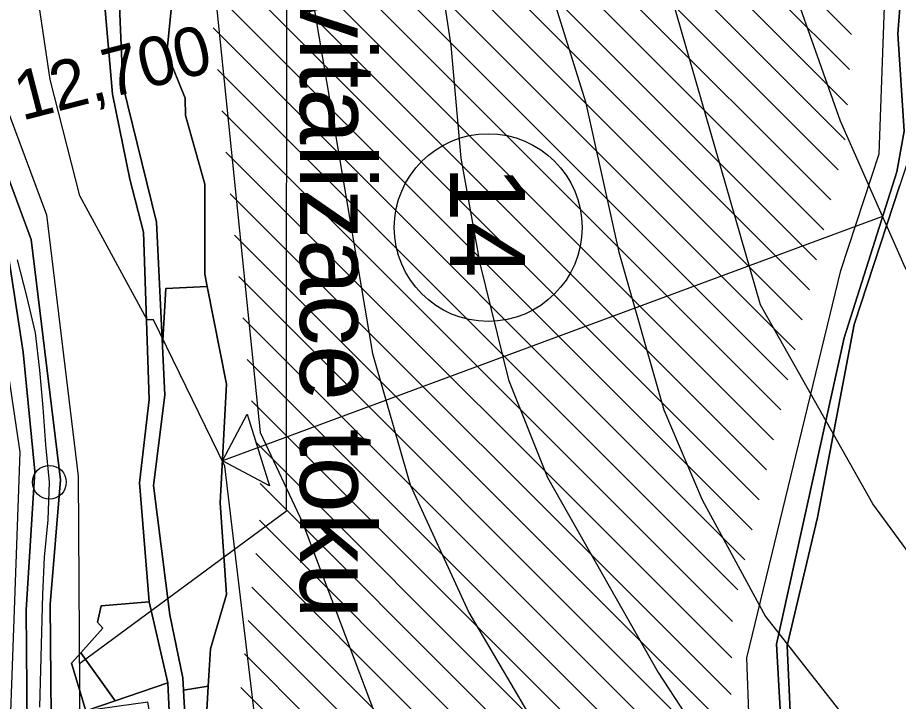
# Model space of a CAD drawing. Extents: x -510989 to -501240, y -1184665 to -1176089.
# Drawn here: x -509891.4 to -509656.8, y -1178516.6 to -1178334.5 of the extents above; entities that cross this region are included whole.
import ezdxf

# ---------------------------------------------------------------- set-up
doc = ezdxf.new("R2010")
doc.units = 0
for name, color, linetype in [('NAVRH_revitalizace_toku', 7, 'Continuous'), ('orna_puda', 7, 'Continuous'), ('ostatni_plocha_x_neplodna_puda', 7, 'Continuous'), ('ostatni_plocha_x_ostatni_komunikace', 7, 'Continuous'), ('STAV_erozne_ohrozene_plochy', 7, 'Continuous'), ('STAV_odtokove_linie', 7, 'Continuous'), ('STAV_systematicke_odvodneni', 7, 'Continuous'), ('trasovani_toku', 7, 'Continuous'), ('trvaly_travni_porost', 7, 'Continuous'), ('vodni_plocha_x_vodni_tok_v_koryte_umelem', 7, 'Continuous'), ('vrstevnice_01', 7, 'Continuous'), ('vrstevnice_02', 7, 'Continuous')]:
    doc.layers.add(name, color=color, linetype=linetype)

msp = doc.modelspace()

# ---------------------------------------------------------------- linework, layer by layer
at = {"layer": 'NAVRH_revitalizace_toku'}
for points in [[(-510060.1, -1177738.31), (-510046.04, -1177776.27), (-510042.52, -1177800.88), (-510055.18, -1177879.61), (-510059.4, -1177948.51), (-510041.82, -1177997.72), (-510013.7, -1178078.56), (-509968.71, -1178171.36), (-509924.51, -1178222.53), (-509906.94, -1178282.99), (-509903.42, -1178334.31), (-509883.74, -1178387.03), (-509875.3, -1178456.63), (-509874.6, -1178556.46), (-509867.57, -1178669.64)], [(-510079.08, -1177742.53), (-510057.99, -1177785.41), (-510068.53, -1177883.83), (-510073.46, -1177950.62), (-510054.47, -1178009.67), (-510024.24, -1178091.92), (-509980.66, -1178181.91), (-509942.44, -1178221.73), (-509934.15, -1178235.7), (-509920.62, -1178289.39), (-509918.19, -1178331.5), (-509899.91, -1178389.14), (-509890.77, -1178450.3), (-509893.58, -1178526.93), (-509883.74, -1178663.31)], [(-509874.95, -1178506.55), (-509819.8, -1178465.87), (-509819.7, -1178291.08)]]:
    msp.add_lwpolyline(points, dxfattribs=at)
at = {"layer": 'orna_puda'}
for points in [[(-509841.29, -1178523.86), (-509840.6, -1178512.64), (-509839.98, -1178502.68), (-509835.72, -1178488.21), (-509837.44, -1178463.8), (-509835.79, -1178432.14), (-509840.9, -1178406.11), (-509841.53, -1178402.9), (-509841.53, -1178378.93), (-509846.68, -1178360.59), (-509846.75, -1178355.95), (-509851.63, -1178343.88), (-509849.73, -1178324.36)], [(-509656.15, -1178328.5), (-509656.99, -1178338.88), (-509655.27, -1178364.77), (-509657.27, -1178375.6), (-509671.3, -1178419.8), (-509689.32, -1178501.37), (-509685.8, -1178562.93), (-509672.39, -1178618.33), (-509674.47, -1178630.32), (-509674.5, -1178672.14), (-509671.73, -1178683.97), (-509652.1, -1178712.92), (-509649.5, -1178720.7), (-509659.95, -1178753.29), (-509652.84, -1178770.83), (-509632.06, -1178785.91)]]:
    msp.add_lwpolyline(points, dxfattribs=at)
for points in [[(-509856.32, -1178490.16), (-509851.42, -1178511.71), (-509865.37, -1178516.48), (-509874.53, -1178503.68), (-509868.73, -1178497.18), (-509870.11, -1178495.54), (-509869.1, -1178491.23)], [(-509865.37, -1178516.48), (-509851.42, -1178511.71), (-509850.5, -1178530.66), (-509849.32, -1178534.55), (-509847.15, -1178554.28), (-509849.24, -1178557.64), (-509856.72, -1178516.82), (-509873.23, -1178519.17)]]:
    msp.add_lwpolyline(points, close=True, dxfattribs=at)
at = {"layer": 'ostatni_plocha_x_neplodna_puda'}
for points in [[(-509861.1, -1178212.94), (-509858.91, -1178231.93), (-509856.05, -1178240.62), (-509854.96, -1178243.93), (-509853.09, -1178249.63), (-509846.7, -1178284.63), (-509840.07, -1178308.05), (-509843.54, -1178320.12), (-509849.73, -1178324.36), (-509851.63, -1178343.88), (-509846.75, -1178355.95), (-509846.68, -1178360.59), (-509841.53, -1178378.93), (-509841.53, -1178402.9), (-509840.9, -1178406.11), (-509851.94, -1178406.72), (-509852.82, -1178422), (-509854.43, -1178389.02), (-509863.35, -1178352.49), (-509864.46, -1178327.01), (-509859.59, -1178295.89), (-509860.13, -1178282.53), (-509857.95, -1178259.67), (-509875.43, -1178219.41)], [(-509851.94, -1178406.72), (-509840.9, -1178406.11), (-509835.79, -1178432.14), (-509837.44, -1178463.8), (-509835.72, -1178488.21), (-509839.98, -1178502.68), (-509840.6, -1178512.64), (-509847.17, -1178513.63), (-509847.35, -1178510.38), (-509850.83, -1178493.59), (-509855.16, -1178459.18), (-509852.18, -1178435.11), (-509852.82, -1178422)], [(-509874.53, -1178503.68), (-509865.37, -1178516.48), (-509873.23, -1178519.17), (-509877, -1178506.46)]]:
    msp.add_lwpolyline(points, close=True, dxfattribs=at)
msp.add_lwpolyline([(-509780.43, -1178801.13), (-509828.76, -1178772.81), (-509850.78, -1178710.85), (-509848.55, -1178664.98), (-509837.36, -1178618.43), (-509837.18, -1178562.42), (-509846.29, -1178529.7), (-509847.17, -1178513.63), (-509840.6, -1178512.64), (-509841.29, -1178523.86), (-509836.43, -1178546.39), (-509826.58, -1178586.15), (-509827.25, -1178591.52), (-509832.37, -1178615.34), (-509833.29, -1178641.04), (-509834.62, -1178653.85), (-509838.69, -1178665.11), (-509835, -1178707.71), (-509830.74, -1178724.2), (-509824.65, -1178747.77), (-509812.54, -1178763.59), (-509792.83, -1178785.4)], dxfattribs=at)
at = {"layer": 'ostatni_plocha_x_ostatni_komunikace'}
for points in [[(-509864.46, -1178327.01), (-509863.35, -1178352.49), (-509854.43, -1178389.02), (-509852.82, -1178422), (-509852.18, -1178435.11), (-509855.16, -1178459.18), (-509850.83, -1178493.59), (-509847.35, -1178510.38), (-509847.17, -1178513.63), (-509846.29, -1178529.7), (-509837.18, -1178562.42), (-509837.36, -1178618.43), (-509848.55, -1178664.98), (-509850.78, -1178710.85), (-509828.76, -1178772.81), (-509780.43, -1178801.13)], [(-509632.06, -1178785.91), (-509652.84, -1178770.83), (-509659.95, -1178753.29), (-509649.5, -1178720.7), (-509652.1, -1178712.92), (-509671.73, -1178683.97), (-509674.5, -1178672.14), (-509674.47, -1178630.32), (-509672.39, -1178618.33), (-509685.8, -1178562.93), (-509689.32, -1178501.37), (-509671.3, -1178419.8), (-509657.27, -1178375.6), (-509655.27, -1178364.77), (-509656.99, -1178338.88), (-509656.15, -1178328.5)], [(-509653.17, -1178327.14), (-509653.81, -1178345.17), (-509652.7, -1178356.02), (-509652.79, -1178368.21), (-509656.4, -1178379.19), (-509668.58, -1178416.23), (-509678.34, -1178467.64), (-509686.43, -1178501.79), (-509683.78, -1178560.52), (-509670.15, -1178616.94), (-509671.35, -1178626.27), (-509671.85, -1178630.12), (-509671.68, -1178653.37), (-509671.55, -1178672.19), (-509669.03, -1178682.37), (-509650.24, -1178710.17), (-509647.13, -1178719.66), (-509656.51, -1178752.52), (-509650.05, -1178768.62), (-509635.85, -1178778.43), (-509628.57, -1178783.46)], [(-509804.89, -1178789.32), (-509830.59, -1178773.6), (-509854.71, -1178709.95), (-509852.85, -1178681.29), (-509852.6, -1178677.38), (-509851.81, -1178665.08), (-509841.3, -1178617.49), (-509841.3, -1178607.54), (-509840.6, -1178563.26), (-509849.32, -1178534.55), (-509850.5, -1178530.66), (-509851.42, -1178511.71), (-509856.32, -1178490.16), (-509858.97, -1178458.44), (-509856.39, -1178436.25), (-509857.9, -1178391.64), (-509861.54, -1178377.56), (-509866.13, -1178354.9), (-509868.32, -1178329.35)]]:
    msp.add_lwpolyline(points, dxfattribs=at)
at = {"layer": 'STAV_erozne_ohrozene_plochy'}
for p, q in [((-509713.31, -1178295), (-509669.3, -1178339.01)), ((-509720.12, -1178298.09), (-509669.83, -1178348.38)), ((-509726.93, -1178301.17), (-509670.35, -1178357.75)), ((-509734.3, -1178303.7), (-509670.96, -1178367.05)), ((-509750.15, -1178307.65), (-509674.78, -1178383.03)), ((-509742.23, -1178305.68), (-509672.87, -1178375.04)), ((-509758.08, -1178309.62), (-509676.69, -1178391.02)), ((-509766.01, -1178311.6), (-509678.59, -1178399.01)), ((-509773.93, -1178313.57), (-509680.5, -1178407)), ((-509781.86, -1178315.54), (-509682.41, -1178414.99)), ((-509797.71, -1178319.49), (-509686.23, -1178430.97)), ((-509789.78, -1178317.52), (-509684.32, -1178422.98)), ((-509805.64, -1178321.46), (-509688.14, -1178438.96)), ((-509813.56, -1178323.44), (-509690.05, -1178446.95)), ((-509821.49, -1178325.41), (-509691.96, -1178454.94)), ((-509829.41, -1178327.38), (-509693.87, -1178462.93)), ((-509837.34, -1178329.36), (-509695.78, -1178470.92)), ((-509839.31, -1178337.29), (-509697.69, -1178478.91)), ((-509838.17, -1178348.33), (-509699.6, -1178486.9)), ((-509837.04, -1178359.36), (-509701.04, -1178495.36)), ((-509835.9, -1178370.39), (-509701.21, -1178505.09)), ((-509834.77, -1178381.43), (-509701.38, -1178514.81)), ((-509833.64, -1178392.46), (-509701.55, -1178524.54)), ((-509832.5, -1178403.49), (-509701.73, -1178534.27)), ((-509831.37, -1178414.53), (-509701.01, -1178544.88)), ((-509830.24, -1178425.56), (-509699.72, -1178556.07)), ((-509829.1, -1178436.59), (-509698.42, -1178567.27)), ((-509827.97, -1178447.63), (-509697.13, -1178578.46)), ((-509826.83, -1178458.66), (-509695.83, -1178589.66)), ((-509826.99, -1178468.4), (-509694.54, -1178600.85)), ((-509827.99, -1178477.3), (-509693.24, -1178612.05)), ((-509828.98, -1178486.21), (-509691.95, -1178623.24)), ((-509829.98, -1178495.11), (-509690.65, -1178634.44)), ((-509830.98, -1178504.01), (-509689.36, -1178645.63)), ((-509831.97, -1178512.92), (-509688.35, -1178656.54))]:
    msp.add_line(p, q, dxfattribs=at)
at = {"layer": 'STAV_odtokove_linie'}
msp.add_line((-509661.05, -1178387.51), (-509836.86, -1178452.62), dxfattribs=at)
msp.add_lwpolyline([(-509824.35, -1178459.23), (-509836.86, -1178452.62), (-509830.26, -1178440.12)], close=True, dxfattribs=at)
msp.add_circle((-509766.07, -1178390.45), 25, dxfattribs=at)
at = {"layer": 'STAV_systematicke_odvodneni'}
for p, q in [((-509661.96, -1178370.84), (-509658.75, -1178283.14)), ((-509672.11, -1178401.85), (-509661.96, -1178370.84)), ((-509697.23, -1178505.06), (-509672.11, -1178401.85)), ((-509695.1, -1178559.6), (-509697.23, -1178505.06))]:
    msp.add_line(p, q, dxfattribs=at)
at = {"layer": 'trasovani_toku'}
for p, q in [((-509888.92, -1178408.72), (-509891.42, -1178399.04)), ((-509886.65, -1178418.46), (-509888.92, -1178408.72)), ((-509885.51, -1178428.39), (-509886.65, -1178418.46)), ((-509884.58, -1178438.35), (-509885.51, -1178428.39)), ((-509883.9, -1178448.32), (-509884.58, -1178438.35)), ((-509882.92, -1178458.28), (-509883.9, -1178448.32)), ((-509883.23, -1178468.27), (-509882.92, -1178458.28)), ((-509884.25, -1178478.22), (-509883.23, -1178468.27)), ((-509884.64, -1178488.21), (-509884.25, -1178478.22)), ((-509884.94, -1178498.21), (-509884.64, -1178488.21)), ((-509885.2, -1178508.21), (-509884.94, -1178498.21)), ((-509885.43, -1178518.2), (-509885.2, -1178508.21))]:
    msp.add_line(p, q, dxfattribs=at)
msp.add_circle((-509882.92, -1178458.28), 4.5, dxfattribs=at)
at = {"layer": 'trvaly_travni_porost'}
for points in [[(-509917.34, -1178285.83), (-509915.23, -1178335.99), (-509894.09, -1178396.4), (-509889.94, -1178423.66), (-509886.83, -1178455.35), (-509889.12, -1178492.39), (-509888.85, -1178523.77), (-509892.72, -1178523.77), (-509896.53, -1178499.97), (-509920.86, -1178355.55), (-509933.91, -1178266.31)], [(-509595.55, -1178575.29), (-509671.35, -1178626.27), (-509670.15, -1178616.94), (-509683.78, -1178560.52), (-509686.43, -1178501.79), (-509678.34, -1178467.64), (-509668.58, -1178416.23), (-509656.4, -1178379.19)]]:
    msp.add_lwpolyline(points, dxfattribs=at)
msp.add_lwpolyline([(-509866.72, -1178282.16), (-509863.45, -1178281.82), (-509862.98, -1178292.33), (-509868.32, -1178329.35), (-509866.13, -1178354.9), (-509861.54, -1178377.56), (-509857.9, -1178391.64), (-509856.39, -1178436.25), (-509858.97, -1178458.44), (-509856.32, -1178490.16), (-509869.1, -1178491.23), (-509870.11, -1178495.54), (-509868.73, -1178497.18), (-509874.53, -1178503.68), (-509877, -1178506.46), (-509873.23, -1178519.17), (-509882.43, -1178520.77), (-509882.72, -1178490.83), (-509879.96, -1178457.64), (-509887.75, -1178393.63), (-509909.49, -1178335.01), (-509911.5, -1178286.83)], close=True, dxfattribs=at)
at = {"layer": 'vodni_plocha_x_vodni_tok_v_koryte_umelem'}
msp.add_lwpolyline([(-509911.5, -1178286.83), (-509909.49, -1178335.01), (-509887.75, -1178393.63), (-509879.96, -1178457.64), (-509882.72, -1178490.83), (-509882.43, -1178520.77), (-509880.63, -1178561.06), (-509878.4, -1178595.99), (-509878.31, -1178597.37), (-509878.15, -1178599.87), (-509883.8, -1178603.54), (-509884.25, -1178596.44), (-509887.47, -1178545.47), (-509888.85, -1178523.77), (-509889.12, -1178492.39), (-509886.83, -1178455.35), (-509889.94, -1178423.66), (-509894.09, -1178396.4), (-509915.23, -1178335.99), (-509917.34, -1178285.83)], dxfattribs=at)
at = {"layer": 'vrstevnice_01'}
for points in [[(-509757.31, -1178302), (-509740.19, -1178357), (-509731.31, -1178397), (-509719.31, -1178439)], [(-509691.09, -1178309), (-509672.31, -1178362), (-509655.09, -1178401), (-509638.69, -1178430), (-509572.09, -1178528), (-509526.19, -1178587), (-509509.31, -1178611), (-509493.41, -1178631), (-509463.41, -1178658), (-509436.91, -1178679)], [(-509814.31, -1178321), (-509796.91, -1178424), (-509786.81, -1178459), (-509771.19, -1178493), (-509732.31, -1178559), (-509699.41, -1178639), (-509689.19, -1178659), (-509683.69, -1178667), (-509671, -1178680), (-509659, -1178688), (-509638.81, -1178699), (-509616.59, -1178715), (-509595.81, -1178725), (-509580.81, -1178729), (-509575, -1178732), (-509562.81, -1178741), (-509532.81, -1178759), (-509525.41, -1178765), (-509516.91, -1178777), (-509509.41, -1178793)], [(-509609.5, -1178779), (-509630.5, -1178774), (-509655.59, -1178761), (-509665.81, -1178758), (-509719.81, -1178757), (-509748.59, -1178754), (-509756.81, -1178752), (-509765.31, -1178747), (-509775.81, -1178735), (-509779.81, -1178724), (-509785.41, -1178688), (-509787.19, -1178663), (-509792.5, -1178630), (-509794.19, -1178596), (-509799.41, -1178581), (-509814.69, -1178558), (-509825.69, -1178528), (-509827.59, -1178526), (-509836.19, -1178454), (-509855.19, -1178415), (-509856.91, -1178415), (-509874.81, -1178382), (-509882.69, -1178351), (-509886.31, -1178327)], [(-509719.31, -1178439), (-509709.09, -1178463), (-509692.19, -1178494), (-509653, -1178544), (-509614, -1178614), (-509588.81, -1178646), (-509570.31, -1178665), (-509561.5, -1178672), (-509542.81, -1178683), (-509521.31, -1178703), (-509497.91, -1178712), (-509483.91, -1178716), (-509475, -1178720), (-509469.91, -1178726), (-509464.19, -1178757), (-509460.31, -1178769), (-509454.5, -1178778), (-509446.09, -1178786)]]:
    msp.add_lwpolyline(points, dxfattribs=at)
at = {"layer": 'vrstevnice_02'}
for points in [[(-509844.09, -1178276), (-509826.81, -1178445), (-509815.5, -1178469), (-509795.09, -1178523), (-509787.09, -1178537), (-509768.69, -1178564), (-509763.09, -1178576), (-509754.19, -1178607), (-509748.09, -1178651), (-509741.09, -1178686), (-509734.19, -1178702), (-509727.31, -1178708), (-509716.41, -1178714), (-509669.91, -1178722), (-509649.31, -1178731), (-509632.09, -1178741), (-509623.81, -1178745), (-509620.91, -1178747), (-509591.69, -1178754), (-509577.31, -1178765), (-509560.09, -1178773), (-509545.69, -1178783)], [(-509784.59, -1178285), (-509776, -1178342), (-509773.31, -1178372), (-509768.31, -1178400), (-509760.69, -1178431), (-509750.31, -1178457), (-509720.81, -1178509), (-509699.19, -1178542), (-509656.19, -1178617), (-509637.19, -1178645), (-509612.91, -1178676), (-509602.41, -1178685), (-509583.31, -1178700), (-509571.81, -1178705), (-509561.09, -1178709), (-509550.5, -1178715), (-509536.41, -1178727), (-509526.31, -1178733), (-509499.59, -1178741), (-509494.31, -1178745), (-509491, -1178751), (-509488, -1178774)], [(-509311, -1178751), (-509349.19, -1178741), (-509363.09, -1178742), (-509372.81, -1178745), (-509385.81, -1178754), (-509396.91, -1178759), (-509413.69, -1178758), (-509429.91, -1178751), (-509435.59, -1178746), (-509440.91, -1178740), (-509453.09, -1178710), (-509460.09, -1178702), (-509465.91, -1178698), (-509480.81, -1178691), (-509494.59, -1178686), (-509504.31, -1178680), (-509518.69, -1178668), (-509536.41, -1178648), (-509565.91, -1178610), (-509586.81, -1178577), (-509611.59, -1178535), (-509663.59, -1178464), (-509693.59, -1178411), (-509723.81, -1178306)]]:
    msp.add_lwpolyline(points, dxfattribs=at)

# ---------------------------------------------------------------- texts
at = {"layer": 'NAVRH_revitalizace_toku'}
msp.add_text('Revitalizace toku', height=20, rotation=270, dxfattribs=at).set_placement((-509816.17, -1178292.46))
at = {"layer": 'STAV_odtokove_linie'}
msp.add_text('14', height=20, rotation=270, dxfattribs=at).set_placement((-509776.25, -1178374))
at = {"layer": 'trasovani_toku'}
msp.add_text('12,700', height=13, rotation=14.4956, dxfattribs=at).set_placement((-509890.25, -1178362.02))

doc.saveas('drawing.dxf')
